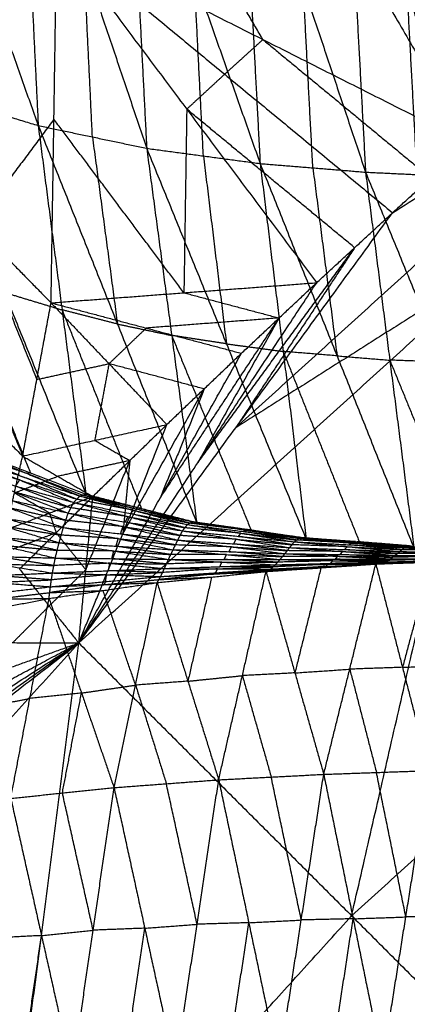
# Model space of a CAD drawing. Header units: millimetres. Extents: x -106 to 110, y -96 to 120.
# Tile 367 of 656: x -69.36 to -66.03, y 79.53 to 87.98. Entities that reach past the tile are written whole.
import ezdxf

# ---------------------------------------------------------------- set-up
doc = ezdxf.new("R2010")
doc.units = ezdxf.units.MM
doc.header["$MEASUREMENT"] = 0
doc.layers.add('Default', color=7, linetype='Continuous', true_color=0x000000)

msp = doc.modelspace()

# ---------------------------------------------------------------- linework, layer by layer
at = {"layer": 'Default'}
for points in [[(-67.5184, 90.3661, 13.9777), (-66.5114, 88.64, 13.201), (-65.5043, 86.9139, 12.4242)], [(-67.5184, 90.3661, 13.9777), (-66.1807, 88.9344, 13.201), (-64.8429, 87.5026, 12.4242)], [(-70.3221, 90.2261, 10.1668), (-69.7616, 88.6468, 9.7563), (-69.2011, 87.0675, 9.3459)], [(-69.345, 90.0549, 9.5615), (-69.2731, 88.5612, 9.4537), (-69.2011, 87.0675, 9.3459)], [(-69.345, 90.0549, 9.5615), (-68.8076, 88.4636, 9.1996), (-68.2703, 86.8722, 8.8377)], [(-68.4265, 89.9405, 9.051), (-68.3484, 88.4063, 8.9444), (-68.2703, 86.8722, 8.8377)], [(-68.4265, 89.9405, 9.051), (-67.8616, 88.3409, 8.7096), (-67.2968, 86.7413, 8.3681)], [(-67.4615, 89.8595, 8.5701), (-67.3791, 88.3004, 8.4691), (-67.2968, 86.7413, 8.3681)], [(-67.4615, 89.8595, 8.5701), (-66.9269, 88.2635, 8.2733), (-66.3923, 86.6676, 7.9766)], [(-66.5613, 89.8088, 8.1626), (-66.4768, 88.2382, 8.0696), (-66.3923, 86.6676, 7.9766)], [(-66.5613, 89.8088, 8.1626), (-66.0339, 88.2171, 7.8941), (-65.5065, 86.6254, 7.6255)], [(-67.2729, 87.8054, 13.1665), (-67.7764, 88.6685, 13.5549), (-68.28, 89.5315, 13.9432)], [(-68.8528, 82.6273, 12.0172), (-65.2191, 85.9207, 12.0172), (-61.5855, 89.2141, 12.0172)], [(-66.1605, 86.3193, 12.4242), (-63.873, 87.7667, 12.2207), (-61.5855, 89.2141, 12.0172)], [(-64.5097, 87.7941, 12.4242), (-65.3452, 88.3642, 12.8126), (-66.1807, 88.9344, 13.201)], [(-71.3385, 87.8099, 13.8687), (-70.19, 88.2534, 13.8887), (-69.0415, 88.6969, 13.9087)], [(-70.395, 86.8763, 13.7955), (-69.7182, 87.7866, 13.8521), (-69.0415, 88.6969, 13.9087)], [(-70.395, 86.8763, 13.7955), (-69.7182, 87.7866, 13.8521), (-69.0415, 88.6969, 13.9087)], [(-69.0905, 85.5461, 13.1427), (-69.066, 87.1215, 13.5257), (-69.0415, 88.6969, 13.9087)], [(-69.0415, 88.6969, 13.9087), (-67.9264, 87.208, 13.1665), (-66.8114, 85.719, 12.4242)], [(-69.0415, 88.6969, 13.9087), (-67.601, 87.5081, 13.1665), (-66.1605, 86.3193, 12.4242)], [(-69.0415, 88.6969, 13.9087), (-67.2729, 87.8054, 13.1665), (-65.5043, 86.9139, 12.4242)], [(-65.1736, 87.2082, 12.4242), (-65.8425, 87.9241, 12.8126), (-66.5114, 88.64, 13.201)], [(-68.7357, 86.9699, 9.0918), (-68.7717, 87.7167, 9.1457), (-68.8076, 88.4636, 9.1996)], [(-67.7835, 86.8067, 8.6029), (-67.8226, 87.5738, 8.6563), (-67.8616, 88.3409, 8.7096)], [(-66.8445, 86.7044, 8.1724), (-66.8857, 87.484, 8.2229), (-66.9269, 88.2635, 8.2733)], [(-65.9494, 86.6465, 7.8011), (-65.9917, 87.4318, 7.8476), (-66.0339, 88.2171, 7.8941)], [(-67.601, 87.5081, 13.1665), (-67.4369, 87.6567, 13.1665), (-67.2729, 87.8054, 13.1665)], [(-67.2729, 87.8054, 13.1665), (-66.5526, 87.211, 12.7954), (-65.8324, 86.6166, 12.4242)], [(-67.5066, 84.4733, 12.2207), (-65.6898, 86.12, 12.2207), (-63.873, 87.7667, 12.2207)], [(-67.9264, 87.208, 13.1665), (-67.7637, 87.358, 13.1665), (-67.601, 87.5081, 13.1665)], [(-70.1935, 87.3678, 9.9596), (-69.6973, 87.2177, 9.6527), (-69.2011, 87.0675, 9.3459)], [(-70.1935, 87.3678, 9.9596), (-69.4923, 85.6358, 9.9265), (-68.7912, 83.9038, 9.8934)], [(-67.9264, 87.208, 13.1665), (-67.9387, 86.4203, 12.975), (-67.9509, 85.6326, 12.7835)], [(-66.4859, 86.0191, 12.4242), (-67.2062, 86.6136, 12.7954), (-67.9264, 87.208, 13.1665)], [(-69.066, 87.1215, 13.5257), (-69.4044, 86.6664, 13.4974), (-69.7427, 86.2112, 13.4691)], [(-67.9509, 85.6326, 12.7835), (-68.5085, 86.377, 13.1546), (-69.066, 87.1215, 13.5257)], [(-69.2011, 87.0675, 9.3459), (-68.9962, 85.4856, 9.6196), (-68.7912, 83.9038, 9.8934)], [(-69.2011, 87.0675, 9.3459), (-68.7357, 86.9699, 9.0918), (-68.2703, 86.8722, 8.8377)], [(-69.2011, 87.0675, 9.3459), (-68.5211, 85.3643, 9.3936), (-67.8411, 83.661, 9.4413)], [(-68.7357, 86.9699, 9.0918), (-68.6284, 86.1671, 9.2427), (-68.5211, 85.3643, 9.3936)], [(-70.395, 86.8763, 13.7955), (-69.8649, 85.5535, 13.2812), (-69.3347, 84.2307, 12.7669)], [(-70.395, 86.8763, 13.7955), (-69.7427, 86.2112, 13.4691), (-69.0905, 85.5461, 13.1427)], [(-68.2703, 86.8722, 8.8377), (-68.0557, 85.2666, 9.1395), (-67.8411, 83.661, 9.4413)], [(-68.2703, 86.8722, 8.8377), (-67.7835, 86.8067, 8.6029), (-67.2968, 86.7413, 8.3681)], [(-68.2703, 86.8722, 8.8377), (-67.586, 85.1944, 8.9418), (-66.9017, 83.5166, 9.0459)], [(-66.1605, 86.3193, 12.4242), (-65.8324, 86.6166, 12.4242), (-65.5043, 86.9139, 12.4242)], [(-66.1605, 86.3193, 12.4242), (-65.8324, 86.6166, 12.4242), (-65.5043, 86.9139, 12.4242)], [(-67.7835, 86.8067, 8.6029), (-67.6847, 86.0006, 8.7724), (-67.586, 85.1944, 8.9418)], [(-67.2968, 86.7413, 8.3681), (-67.0992, 85.129, 8.707), (-66.9017, 83.5166, 9.0459)], [(-67.2968, 86.7413, 8.3681), (-66.8445, 86.7044, 8.1724), (-66.3923, 86.6676, 7.9766)], [(-67.2968, 86.7413, 8.3681), (-66.6367, 85.0911, 8.5315), (-65.9766, 83.4409, 8.6949)], [(-66.8445, 86.7044, 8.1724), (-66.7406, 85.8978, 8.352), (-66.6367, 85.0911, 8.5315)], [(-66.3923, 86.6676, 7.9766), (-66.1845, 85.0542, 8.3358), (-65.9766, 83.4409, 8.6949)], [(-66.3923, 86.6676, 7.9766), (-65.9494, 86.6465, 7.8011), (-65.5065, 86.6254, 7.6255)], [(-66.3923, 86.6676, 7.9766), (-65.725, 85.0384, 8.1754), (-65.0578, 83.4092, 8.3741)], [(-68.8528, 82.6273, 12.0172), (-67.5066, 84.4733, 12.2207), (-66.1605, 86.3193, 12.4242)], [(-66.8114, 85.719, 12.4242), (-66.4859, 86.0191, 12.4242), (-66.1605, 86.3193, 12.4242)], [(-66.8114, 85.719, 12.4242), (-66.4859, 86.0191, 12.4242), (-66.1605, 86.3193, 12.4242)], [(-69.7427, 86.2112, 13.4691), (-69.4777, 85.5498, 13.212), (-69.2126, 84.8884, 12.9548)], [(-67.8321, 84.1732, 12.2207), (-67.159, 85.0962, 12.3225), (-66.4859, 86.0191, 12.4242)], [(-66.4859, 86.0191, 12.4242), (-66.9963, 85.2462, 12.3225), (-67.5066, 84.4733, 12.2207)], [(-71.01, 85.9231, 13.7319), (-70.1723, 85.0769, 13.2494), (-69.3347, 84.2307, 12.7669)], [(-65.2191, 85.9207, 12.0172), (-66.3629, 85.197, 12.1189), (-67.5066, 84.4733, 12.2207)], [(-66.5117, 80.2863, 10.5669), (-65.8654, 83.1035, 11.292), (-65.2191, 85.9207, 12.0172)], [(-69.9698, 85.8203, 10.1863), (-69.6192, 84.9543, 10.1698), (-69.2686, 84.0882, 10.1532)], [(-69.0905, 85.5461, 13.1427), (-67.9509, 85.6326, 12.7835), (-66.8114, 85.719, 12.4242)], [(-68.8528, 82.6273, 12.0172), (-67.8321, 84.1732, 12.2207), (-66.8114, 85.719, 12.4242)], [(-67.457, 85.113, 12.4242), (-67.1342, 85.416, 12.4242), (-66.8114, 85.719, 12.4242)], [(-67.457, 85.113, 12.4242), (-67.1342, 85.416, 12.4242), (-66.8114, 85.719, 12.4242)], [(-69.4923, 85.6358, 9.9265), (-69.2442, 85.5607, 9.7731), (-68.9962, 85.4856, 9.6196)], [(-67.9509, 85.6326, 12.7835), (-67.5426, 85.5243, 12.6039), (-67.1342, 85.416, 12.4242)], [(-69.3347, 84.2307, 12.7669), (-69.2126, 84.8884, 12.9548), (-69.0905, 85.5461, 13.1427)], [(-69.0905, 85.5461, 13.1427), (-68.5939, 85.0237, 12.7835), (-68.0973, 84.5013, 12.4242)], [(-69.0905, 85.5461, 13.1427), (-68.2737, 85.3296, 12.7835), (-67.457, 85.113, 12.4242)], [(-68.9962, 85.4856, 9.6196), (-68.6562, 84.634, 9.6435), (-68.3161, 83.7824, 9.6673)], [(-68.5211, 85.3643, 9.3936), (-68.7586, 85.425, 9.5066), (-68.9962, 85.4856, 9.6196)], [(-68.5211, 85.3643, 9.3936), (-68.2884, 85.3154, 9.2665), (-68.0557, 85.2666, 9.1395)], [(-67.1342, 85.416, 12.4242), (-67.704, 85.3728, 12.6039), (-68.2737, 85.3296, 12.7835)], [(-68.1549, 83.8702, 12.2207), (-67.6445, 84.6431, 12.3225), (-67.1342, 85.416, 12.4242)], [(-67.1342, 85.416, 12.4242), (-67.4831, 84.7946, 12.3225), (-67.8321, 84.1732, 12.2207)], [(-68.5939, 85.0237, 12.7835), (-68.4338, 85.1766, 12.7835), (-68.2737, 85.3296, 12.7835)], [(-68.0557, 85.2666, 9.1395), (-67.7135, 84.4277, 9.1916), (-67.3714, 83.5888, 9.2436)], [(-67.586, 85.1944, 8.9418), (-67.8208, 85.2305, 9.0407), (-68.0557, 85.2666, 9.1395)], [(-67.586, 85.1944, 8.9418), (-67.3426, 85.1617, 8.8244), (-67.0992, 85.129, 8.707)], [(-68.8528, 82.6273, 12.0172), (-68.1549, 83.8702, 12.2207), (-67.457, 85.113, 12.4242)], [(-68.0973, 84.5013, 12.4242), (-67.7771, 84.8072, 12.4242), (-67.457, 85.113, 12.4242)], [(-68.0973, 84.5013, 12.4242), (-67.7771, 84.8072, 12.4242), (-67.457, 85.113, 12.4242)], [(-67.0992, 85.129, 8.707), (-66.7692, 84.3039, 8.7887), (-66.4391, 83.4788, 8.8704)], [(-66.6367, 85.0911, 8.5315), (-66.868, 85.11, 8.6193), (-67.0992, 85.129, 8.707)], [(-66.6367, 85.0911, 8.5315), (-66.4106, 85.0727, 8.4337), (-66.1845, 85.0542, 8.3358)], [(-69.2126, 84.8884, 12.9548), (-68.9032, 84.9561, 12.8691), (-68.5939, 85.0237, 12.7835)], [(-68.5939, 85.0237, 12.7835), (-68.6549, 84.6949, 12.6895), (-68.716, 84.366, 12.5956)], [(-67.7771, 84.8072, 12.4242), (-68.1855, 84.9155, 12.6039), (-68.5939, 85.0237, 12.7835)], [(-66.1845, 85.0542, 8.3358), (-65.8508, 84.2396, 8.4351), (-65.5172, 83.425, 8.5345)], [(-65.725, 85.0384, 8.1754), (-65.9548, 85.0463, 8.2556), (-66.1845, 85.0542, 8.3358)], [(-68.475, 83.5643, 12.2207), (-68.1261, 84.1858, 12.3225), (-67.7771, 84.8072, 12.4242)], [(-67.7771, 84.8072, 12.4242), (-67.966, 84.3387, 12.3225), (-68.1549, 83.8702, 12.2207)], [(-69.3347, 84.2307, 12.7669), (-68.716, 84.366, 12.5956), (-68.0973, 84.5013, 12.4242)], [(-68.8528, 82.6273, 12.0172), (-68.475, 83.5643, 12.2207), (-68.0973, 84.5013, 12.4242)], [(-68.7321, 83.8841, 12.4242), (-68.4147, 84.1927, 12.4242), (-68.0973, 84.5013, 12.4242)], [(-68.7321, 83.8841, 12.4242), (-68.4147, 84.1927, 12.4242), (-68.0973, 84.5013, 12.4242)], [(-68.716, 84.366, 12.5956), (-68.5653, 84.2794, 12.5099), (-68.4147, 84.1927, 12.4242)], [(-69.7845, 84.246, 10.3261), (-69.5589, 84.1499, 10.1693), (-69.3333, 84.0538, 10.0125)], [(-69.2949, 84.0805, 10.0994), (-69.5397, 84.1633, 10.2128), (-69.7845, 84.246, 10.3261)], [(-69.7461, 84.2727, 10.4131), (-69.2949, 84.0805, 10.0994), (-68.8437, 83.8883, 9.7858)], [(-69.7461, 84.2727, 10.4131), (-69.2686, 84.0882, 10.1532), (-68.7912, 83.9038, 9.8934)], [(-69.3598, 84.0262, 9.9628), (-69.6089, 84.0968, 10.0617), (-69.858, 84.1673, 10.1605)], [(-69.8228, 84.2193, 10.2391), (-69.3598, 84.0262, 9.9628), (-68.8968, 83.8332, 9.6865)], [(-69.8228, 84.2193, 10.2391), (-69.3333, 84.0538, 10.0125), (-68.8437, 83.8883, 9.7858)], [(-69.4763, 83.5996, 12.5888), (-69.4055, 83.9152, 12.6778), (-69.3347, 84.2307, 12.7669)], [(-69.3347, 84.2307, 12.7669), (-69.0334, 84.0574, 12.5956), (-68.7321, 83.8841, 12.4242)], [(-68.4147, 84.1927, 12.4242), (-68.724, 84.1251, 12.5099), (-69.0334, 84.0574, 12.5956)], [(-68.7925, 83.2557, 12.2207), (-68.6036, 83.7242, 12.3225), (-68.4147, 84.1927, 12.4242)], [(-68.4147, 84.1927, 12.4242), (-68.4449, 83.8785, 12.3225), (-68.475, 83.5643, 12.2207)], [(-69.8931, 84.1154, 10.082), (-69.4184, 83.9288, 9.8468), (-68.9437, 83.7422, 9.6116)], [(-69.8931, 84.1154, 10.082), (-69.395, 83.9743, 9.8842), (-68.8968, 83.8332, 9.6865)], [(-69.2686, 84.0882, 10.1532), (-69.2817, 84.0844, 10.1263), (-69.2949, 84.0805, 10.0994)], [(-69.2949, 84.0805, 10.0994), (-69.0562, 83.9883, 9.9695), (-68.8174, 83.896, 9.8396)], [(-69.4055, 83.9152, 12.6778), (-69.2195, 83.9863, 12.6367), (-69.0334, 84.0574, 12.5956)], [(-69.395, 83.9743, 9.8842), (-69.3774, 84.0003, 9.9235), (-69.3598, 84.0262, 9.9628)], [(-69.3598, 84.0262, 9.9628), (-69.115, 83.9435, 9.8495), (-68.8702, 83.8608, 9.7362)], [(-68.8702, 83.8608, 9.7362), (-69.1017, 83.9573, 9.8743), (-69.3333, 84.0538, 10.0125)], [(-69.949, 83.9681, 9.9609), (-69.467, 83.7929, 9.762), (-68.9851, 83.6177, 9.563)], [(-69.949, 83.9681, 9.9609), (-69.4463, 83.8552, 9.7863), (-68.9437, 83.7422, 9.6116)], [(-69.4184, 83.9288, 9.8468), (-69.1693, 83.8583, 9.7479), (-68.9202, 83.7877, 9.6491)], [(-69.1042, 83.7419, 12.5065), (-69.2548, 83.8285, 12.5922), (-69.4055, 83.9152, 12.6778)], [(-68.9202, 83.7877, 9.6491), (-69.1576, 83.881, 9.7667), (-69.395, 83.9743, 9.8842)], [(-68.8437, 83.8883, 9.7858), (-68.8174, 83.896, 9.8396), (-68.7912, 83.9038, 9.8934)], [(-68.7912, 83.9038, 9.8934), (-68.335, 83.7855, 9.6371), (-67.8788, 83.6672, 9.3809)], [(-68.7912, 83.9038, 9.8934), (-68.3161, 83.7824, 9.6673), (-67.8411, 83.661, 9.4413)], [(-69.4763, 83.5996, 12.5888), (-69.1042, 83.7419, 12.5065), (-68.7321, 83.8841, 12.4242)], [(-68.9644, 83.68, 9.5873), (-69.2053, 83.7676, 9.6868), (-69.4463, 83.8552, 9.7863)], [(-69.3615, 83.2613, 12.4242), (-69.0468, 83.5727, 12.4242), (-68.7321, 83.8841, 12.4242)], [(-69.3615, 83.2613, 12.4242), (-69.0468, 83.5727, 12.4242), (-68.7321, 83.8841, 12.4242)], [(-68.9437, 83.7422, 9.6116), (-68.9202, 83.7877, 9.6491), (-68.8968, 83.8332, 9.6865)], [(-68.8968, 83.8332, 9.6865), (-68.8702, 83.8608, 9.7362), (-68.8437, 83.8883, 9.7858)], [(-68.8968, 83.8332, 9.6865), (-68.4298, 83.7112, 9.4832), (-67.9627, 83.5893, 9.2799)], [(-68.8968, 83.8332, 9.6865), (-68.4091, 83.738, 9.5045), (-67.9214, 83.6428, 9.3225)], [(-68.3825, 83.7655, 9.5542), (-68.6264, 83.8131, 9.6452), (-68.8702, 83.8608, 9.7362)], [(-68.8528, 82.6273, 12.0172), (-68.7925, 83.2557, 12.2207), (-68.7321, 83.8841, 12.4242)], [(-68.8437, 83.8883, 9.7858), (-68.3825, 83.7655, 9.5542), (-67.9214, 83.6428, 9.3225)], [(-68.8437, 83.8883, 9.7858), (-68.3612, 83.7777, 9.5833), (-67.8788, 83.6672, 9.3809)], [(-68.8174, 83.896, 9.8396), (-68.5893, 83.8369, 9.7115), (-68.3612, 83.7777, 9.5833)], [(-68.335, 83.7855, 9.6371), (-68.5762, 83.8407, 9.7384), (-68.8174, 83.896, 9.8396)], [(-69.9917, 83.7778, 9.8753), (-69.5068, 83.6328, 9.7056), (-69.0219, 83.4879, 9.5359)], [(-69.9917, 83.7778, 9.8753), (-69.4884, 83.6978, 9.7192), (-68.9851, 83.6177, 9.563)], [(-69.467, 83.7929, 9.762), (-69.2157, 83.7364, 9.6746), (-68.9644, 83.68, 9.5873)], [(-69.1042, 83.7419, 12.5065), (-69.0755, 83.6573, 12.4654), (-69.0468, 83.5727, 12.4242)], [(-68.9851, 83.6177, 9.563), (-68.9644, 83.68, 9.5873), (-68.9437, 83.7422, 9.6116)], [(-68.9437, 83.7422, 9.6116), (-68.4735, 83.6262, 9.4341), (-68.0034, 83.5102, 9.2565)], [(-68.9437, 83.7422, 9.6116), (-68.4532, 83.6657, 9.4457), (-67.9627, 83.5893, 9.2799)], [(-68.4298, 83.7112, 9.4832), (-68.675, 83.7495, 9.5661), (-68.9202, 83.7877, 9.6491)], [(-68.4091, 83.738, 9.5045), (-68.3958, 83.7518, 9.5293), (-68.3825, 83.7655, 9.5542)], [(-67.9421, 83.616, 9.3012), (-68.1756, 83.677, 9.4029), (-68.4091, 83.738, 9.5045)], [(-68.3825, 83.7655, 9.5542), (-68.1413, 83.7102, 9.4529), (-67.9001, 83.655, 9.3517)], [(-67.9001, 83.655, 9.3517), (-68.1307, 83.7163, 9.4675), (-68.3612, 83.7777, 9.5833)], [(-68.335, 83.7855, 9.6371), (-68.0975, 83.7248, 9.5241), (-67.86, 83.6641, 9.4111)], [(-68.3161, 83.7824, 9.6673), (-68.3256, 83.7839, 9.6522), (-68.335, 83.7855, 9.6371)], [(-69.0035, 83.5528, 9.5494), (-69.2459, 83.6253, 9.6343), (-69.4884, 83.6978, 9.7192)], [(-68.4735, 83.6262, 9.4341), (-68.7189, 83.6531, 9.5107), (-68.9644, 83.68, 9.5873)], [(-68.4532, 83.6657, 9.4457), (-68.4415, 83.6885, 9.4645), (-68.4298, 83.7112, 9.4832)], [(-67.9831, 83.5497, 9.2682), (-68.2181, 83.6077, 9.357), (-68.4532, 83.6657, 9.4457)], [(-68.4298, 83.7112, 9.4832), (-68.1859, 83.6636, 9.3922), (-67.9421, 83.616, 9.3012)], [(-67.9214, 83.6428, 9.3225), (-67.9001, 83.655, 9.3517), (-67.8788, 83.6672, 9.3809)], [(-67.4224, 83.5965, 9.1827), (-67.6613, 83.6257, 9.2672), (-67.9001, 83.655, 9.3517)], [(-67.8788, 83.6672, 9.3809), (-67.86, 83.6641, 9.4111), (-67.8411, 83.661, 9.4413)], [(-67.8788, 83.6672, 9.3809), (-67.4224, 83.5965, 9.1827), (-66.966, 83.5259, 8.9846)], [(-67.8788, 83.6672, 9.3809), (-67.4046, 83.6, 9.1986), (-66.9303, 83.5329, 9.0163)], [(-67.86, 83.6641, 9.4111), (-67.6323, 83.6321, 9.3048), (-67.4046, 83.6, 9.1986)], [(-67.3857, 83.597, 9.2288), (-67.6228, 83.6305, 9.3199), (-67.86, 83.6641, 9.4111)], [(-67.8411, 83.661, 9.4413), (-67.3857, 83.597, 9.2288), (-66.9303, 83.5329, 9.0163)], [(-67.8411, 83.661, 9.4413), (-67.3714, 83.5888, 9.2436), (-66.9017, 83.5166, 9.0459)], [(-70.0232, 83.5809, 9.8223), (-69.5388, 83.4687, 9.6764), (-69.0544, 83.3565, 9.5305)], [(-70.0232, 83.5809, 9.8223), (-69.5226, 83.5344, 9.6791), (-69.0219, 83.4879, 9.5359)], [(-69.5068, 83.6328, 9.7056), (-69.2552, 83.5928, 9.6275), (-69.0035, 83.5528, 9.5494)], [(-69.0468, 83.5727, 12.4242), (-69.2329, 83.5016, 12.4654), (-69.4189, 83.4305, 12.5065)], [(-69.0468, 83.5727, 12.4242), (-68.9196, 83.4142, 12.3225), (-68.7925, 83.2557, 12.2207)], [(-69.0219, 83.4879, 9.5359), (-69.0035, 83.5528, 9.5494), (-68.9851, 83.6177, 9.563)], [(-68.9851, 83.6177, 9.563), (-68.5143, 83.5226, 9.4048), (-68.0435, 83.4275, 9.2466)], [(-68.9851, 83.6177, 9.563), (-68.4942, 83.564, 9.4098), (-68.0034, 83.5102, 9.2565)], [(-68.4942, 83.564, 9.4098), (-68.4839, 83.5951, 9.4219), (-68.4735, 83.6262, 9.4341)], [(-68.0234, 83.4688, 9.2516), (-68.2588, 83.5164, 9.3307), (-68.4942, 83.564, 9.4098)], [(-68.4735, 83.6262, 9.4341), (-68.2283, 83.588, 9.3511), (-67.9831, 83.5497, 9.2682)], [(-68.0034, 83.5102, 9.2565), (-67.9831, 83.5497, 9.2682), (-67.9627, 83.5893, 9.2799)], [(-67.9627, 83.5893, 9.2799), (-67.9421, 83.616, 9.3012), (-67.9214, 83.6428, 9.3225)], [(-67.9627, 83.5893, 9.2799), (-67.5027, 83.5175, 9.1173), (-67.0427, 83.4456, 8.9547)], [(-67.9627, 83.5893, 9.2799), (-67.483, 83.5424, 9.1212), (-67.0033, 83.4955, 8.9625)], [(-67.4624, 83.5691, 9.1425), (-67.7022, 83.5926, 9.2219), (-67.9421, 83.616, 9.3012)], [(-67.9214, 83.6428, 9.3225), (-67.4624, 83.5691, 9.1425), (-67.0033, 83.4955, 8.9625)], [(-67.9214, 83.6428, 9.3225), (-67.4437, 83.5843, 9.1535), (-66.966, 83.5259, 8.9846)], [(-67.483, 83.5424, 9.1212), (-67.4727, 83.5558, 9.1319), (-67.4624, 83.5691, 9.1425)], [(-67.4624, 83.5691, 9.1425), (-67.2235, 83.5399, 9.058), (-66.9846, 83.5107, 8.9735)], [(-67.4437, 83.5843, 9.1535), (-67.4331, 83.5904, 9.1681), (-67.4224, 83.5965, 9.1827)], [(-66.9846, 83.5107, 8.9735), (-67.2142, 83.5475, 9.0635), (-67.4437, 83.5843, 9.1535)], [(-67.4224, 83.5965, 9.1827), (-67.1853, 83.563, 9.0916), (-66.9481, 83.5294, 9.0004)], [(-66.9481, 83.5294, 9.0004), (-67.1764, 83.5647, 9.0995), (-67.4046, 83.6, 9.1986)], [(-67.3857, 83.597, 9.2288), (-67.1508, 83.5609, 9.1299), (-66.916, 83.5248, 9.0311)], [(-67.3714, 83.5888, 9.2436), (-67.3785, 83.5929, 9.2362), (-67.3857, 83.597, 9.2288)], [(-62.8781, 83.5796, 10.5669), (-64.6949, 81.9329, 10.5669), (-66.5117, 80.2863, 10.5669)], [(-69.0382, 83.4222, 9.5332), (-69.2804, 83.4783, 9.6061), (-69.5226, 83.5344, 9.6791)], [(-69.0544, 83.3565, 9.5305), (-69.0382, 83.4222, 9.5332), (-69.0219, 83.4879, 9.5359)], [(-69.0219, 83.4879, 9.5359), (-68.5524, 83.4165, 9.3935), (-68.0829, 83.3451, 9.2511)], [(-69.0219, 83.4879, 9.5359), (-68.5327, 83.4577, 9.3912), (-68.0435, 83.4275, 9.2466)], [(-68.5143, 83.5226, 9.4048), (-68.7589, 83.5377, 9.4771), (-69.0035, 83.5528, 9.5494)], [(-68.5327, 83.4577, 9.3912), (-68.5235, 83.4902, 9.398), (-68.5143, 83.5226, 9.4048)], [(-68.5143, 83.5226, 9.4048), (-68.2688, 83.4957, 9.3282), (-68.0234, 83.4688, 9.2516)], [(-68.0435, 83.4275, 9.2466), (-68.0234, 83.4688, 9.2516), (-68.0034, 83.5102, 9.2565)], [(-68.0034, 83.5102, 9.2565), (-67.5435, 83.452, 9.1057), (-67.0836, 83.3938, 8.9549)], [(-68.0034, 83.5102, 9.2565), (-67.523, 83.4779, 9.1056), (-67.0427, 83.4456, 8.9547)], [(-67.5027, 83.5175, 9.1173), (-67.7429, 83.5336, 9.1927), (-67.9831, 83.5497, 9.2682)], [(-67.523, 83.4779, 9.1056), (-67.5129, 83.4977, 9.1114), (-67.5027, 83.5175, 9.1173)], [(-67.0631, 83.4197, 8.9548), (-67.2931, 83.4488, 9.0302), (-67.523, 83.4779, 9.1056)], [(-67.5027, 83.5175, 9.1173), (-67.2628, 83.494, 9.0379), (-67.023, 83.4706, 8.9586)], [(-67.023, 83.4706, 8.9586), (-67.253, 83.5065, 9.0399), (-67.483, 83.5424, 9.1212)], [(-67.0427, 83.4456, 8.9547), (-67.023, 83.4706, 8.9586), (-67.0033, 83.4955, 8.9625)], [(-67.0033, 83.4955, 8.9625), (-66.9846, 83.5107, 8.9735), (-66.966, 83.5259, 8.9846)], [(-67.0033, 83.4955, 8.9625), (-66.5508, 83.4537, 8.81), (-66.0982, 83.4118, 8.6575)], [(-67.0033, 83.4955, 8.9625), (-66.5325, 83.4697, 8.8098), (-66.0617, 83.444, 8.6571)], [(-66.5138, 83.4849, 8.8208), (-66.7492, 83.4978, 8.8972), (-66.9846, 83.5107, 8.9735)], [(-66.966, 83.5259, 8.9846), (-66.9481, 83.5294, 9.0004), (-66.9303, 83.5329, 9.0163)], [(-66.966, 83.5259, 8.9846), (-66.5138, 83.4849, 8.8208), (-66.0617, 83.444, 8.6571)], [(-66.966, 83.5259, 8.9846), (-66.4973, 83.4936, 8.826), (-66.0286, 83.4613, 8.6674)], [(-66.4795, 83.4971, 8.8418), (-66.7138, 83.5133, 8.9211), (-66.9481, 83.5294, 9.0004)], [(-66.9303, 83.5329, 9.0163), (-66.916, 83.5248, 9.0311), (-66.9017, 83.5166, 9.0459)], [(-66.9303, 83.5329, 9.0163), (-66.4795, 83.4971, 8.8418), (-66.0286, 83.4613, 8.6674)], [(-66.9303, 83.5329, 9.0163), (-66.4645, 83.4964, 8.8498), (-65.9987, 83.4599, 8.6834)], [(-66.916, 83.5248, 9.0311), (-66.6902, 83.5106, 8.9405), (-66.4645, 83.4964, 8.8498)], [(-66.4502, 83.4883, 8.8646), (-66.6831, 83.5065, 8.9479), (-66.916, 83.5248, 9.0311)], [(-66.9017, 83.5166, 9.0459), (-66.4502, 83.4883, 8.8646), (-65.9987, 83.4599, 8.6834)], [(-66.9017, 83.5166, 9.0459), (-66.4391, 83.4788, 8.8704), (-65.9766, 83.4409, 8.6949)], [(-66.5325, 83.4697, 8.8098), (-66.5232, 83.4773, 8.8153), (-66.5138, 83.4849, 8.8208)], [(-66.5138, 83.4849, 8.8208), (-66.2795, 83.4688, 8.7415), (-66.0452, 83.4526, 8.6623)], [(-66.4973, 83.4936, 8.826), (-66.4884, 83.4954, 8.8339), (-66.4795, 83.4971, 8.8418)], [(-66.0452, 83.4526, 8.6623), (-66.2712, 83.4731, 8.7441), (-66.4973, 83.4936, 8.826)], [(-66.4795, 83.4971, 8.8418), (-66.2466, 83.4789, 8.7586), (-66.0137, 83.4606, 8.6754)], [(-66.0137, 83.4606, 8.6754), (-66.2391, 83.4785, 8.7626), (-66.4645, 83.4964, 8.8498)], [(-66.4502, 83.4883, 8.8646), (-66.2189, 83.4693, 8.7769), (-65.9876, 83.4504, 8.6891)], [(-66.4391, 83.4788, 8.8704), (-66.4447, 83.4835, 8.8675), (-66.4502, 83.4883, 8.8646)], [(-69.5388, 83.4687, 9.6764), (-69.2885, 83.4454, 9.6048), (-69.0382, 83.4222, 9.5332)], [(-68.5524, 83.4165, 9.3935), (-68.7953, 83.4194, 9.4633), (-69.0382, 83.4222, 9.5332)], [(-68.5687, 83.3508, 9.3908), (-68.5606, 83.3837, 9.3922), (-68.5524, 83.4165, 9.3935)], [(-68.5524, 83.4165, 9.3935), (-68.3078, 83.4014, 9.3212), (-68.0632, 83.3863, 9.2489)], [(-68.0632, 83.3863, 9.2489), (-68.298, 83.422, 9.32), (-68.5327, 83.4577, 9.3912)], [(-68.0829, 83.3451, 9.2511), (-68.0632, 83.3863, 9.2489), (-68.0435, 83.4275, 9.2466)], [(-68.0435, 83.4275, 9.2466), (-67.5847, 83.3856, 9.1056), (-67.126, 83.3437, 8.9645)], [(-68.0435, 83.4275, 9.2466), (-67.5635, 83.4106, 9.1007), (-67.0836, 83.3938, 8.9549)], [(-67.5435, 83.452, 9.1057), (-67.7835, 83.4604, 9.1786), (-68.0234, 83.4688, 9.2516)], [(-67.5635, 83.4106, 9.1007), (-67.5535, 83.4313, 9.1032), (-67.5435, 83.452, 9.1057)], [(-67.1048, 83.3687, 8.9597), (-67.3342, 83.3897, 9.0302), (-67.5635, 83.4106, 9.1007)], [(-67.5435, 83.452, 9.1057), (-67.3033, 83.4358, 9.0302), (-67.0631, 83.4197, 8.9548)], [(-67.126, 83.3437, 8.9645), (-67.1048, 83.3687, 8.9597), (-67.0836, 83.3938, 8.9549)], [(-67.0836, 83.3938, 8.9549), (-67.0631, 83.4197, 8.9548), (-67.0427, 83.4456, 8.9547)], [(-67.0836, 83.3938, 8.9549), (-66.6313, 83.3713, 8.8145), (-66.1789, 83.3488, 8.6741)], [(-67.0836, 83.3938, 8.9549), (-66.6105, 83.3863, 8.8088), (-66.1374, 83.3789, 8.6627)], [(-66.59, 83.4123, 8.8087), (-66.8266, 83.416, 8.8817), (-67.0631, 83.4197, 8.9548)], [(-67.0427, 83.4456, 8.9547), (-66.59, 83.4123, 8.8087), (-66.1374, 83.3789, 8.6627)], [(-67.0427, 83.4456, 8.9547), (-66.5705, 83.4287, 8.8061), (-66.0982, 83.4118, 8.6575)], [(-66.5508, 83.4537, 8.81), (-66.7869, 83.4621, 8.8843), (-67.023, 83.4706, 8.9586)], [(-66.6105, 83.3863, 8.8088), (-66.6002, 83.3993, 8.8087), (-66.59, 83.4123, 8.8087)], [(-66.59, 83.4123, 8.8087), (-66.3539, 83.4038, 8.7344), (-66.1178, 83.3954, 8.6601)], [(-66.5705, 83.4287, 8.8061), (-66.5606, 83.4412, 8.808), (-66.5508, 83.4537, 8.81)], [(-66.1178, 83.3954, 8.6601), (-66.3441, 83.412, 8.7331), (-66.5705, 83.4287, 8.8061)], [(-66.5508, 83.4537, 8.81), (-66.3154, 83.4408, 8.7337), (-66.08, 83.4279, 8.6573)], [(-66.08, 83.4279, 8.6573), (-66.3062, 83.4488, 8.7336), (-66.5325, 83.4697, 8.8098)], [(-66.1374, 83.3789, 8.6627), (-66.1178, 83.3954, 8.6601), (-66.0982, 83.4118, 8.6575)], [(-65.649, 83.3942, 8.5146), (-65.8834, 83.3948, 8.5874), (-66.1178, 83.3954, 8.6601)], [(-66.0982, 83.4118, 8.6575), (-66.08, 83.4279, 8.6573), (-66.0617, 83.444, 8.6571)], [(-66.0982, 83.4118, 8.6575), (-65.649, 83.3942, 8.5146), (-65.1998, 83.3765, 8.3718)], [(-66.0982, 83.4118, 8.6575), (-65.6311, 83.4052, 8.5112), (-65.164, 83.3985, 8.3649)], [(-65.6128, 83.4212, 8.511), (-65.8464, 83.4246, 8.5842), (-66.08, 83.4279, 8.6573)], [(-66.0617, 83.444, 8.6571), (-66.0452, 83.4526, 8.6623), (-66.0286, 83.4613, 8.6674)], [(-66.0617, 83.444, 8.6571), (-65.6128, 83.4212, 8.511), (-65.164, 83.3985, 8.3649)], [(-66.0617, 83.444, 8.6571), (-65.5963, 83.4323, 8.509), (-65.1309, 83.4206, 8.3608)], [(-65.5797, 83.4409, 8.5141), (-65.8125, 83.4468, 8.5882), (-66.0452, 83.4526, 8.6623)], [(-70.044, 83.3807, 9.801), (-69.5614, 83.3044, 9.6771), (-69.0788, 83.2282, 9.5531)], [(-70.044, 83.3807, 9.801), (-69.5492, 83.3686, 9.6658), (-69.0544, 83.3565, 9.5305)], [(-69.0666, 83.2924, 9.5418), (-69.3079, 83.3305, 9.6038), (-69.5492, 83.3686, 9.6658)], [(-69.0788, 83.2282, 9.5531), (-69.0666, 83.2924, 9.5418), (-69.0544, 83.3565, 9.5305)], [(-68.5863, 83.3115, 9.4029), (-68.8264, 83.3019, 9.4724), (-69.0666, 83.2924, 9.5418)], [(-69.0544, 83.3565, 9.5305), (-68.5863, 83.3115, 9.4029), (-68.1182, 83.2664, 9.2753)], [(-69.0544, 83.3565, 9.5305), (-68.5687, 83.3508, 9.3908), (-68.0829, 83.3451, 9.2511)], [(-68.5985, 83.2473, 9.4142), (-68.5924, 83.2794, 9.4086), (-68.5863, 83.3115, 9.4029)], [(-68.5863, 83.3115, 9.4029), (-68.3434, 83.3086, 9.3331), (-68.1005, 83.3058, 9.2632)], [(-68.1005, 83.3058, 9.2632), (-68.3346, 83.3283, 9.327), (-68.5687, 83.3508, 9.3908)], [(-68.1182, 83.2664, 9.2753), (-68.1005, 83.3058, 9.2632), (-68.0829, 83.3451, 9.2511)], [(-67.6247, 83.3214, 9.1196), (-67.8626, 83.3136, 9.1914), (-68.1005, 83.3058, 9.2632)], [(-68.0829, 83.3451, 9.2511), (-67.6247, 83.3214, 9.1196), (-67.1665, 83.2978, 8.9881)], [(-68.0829, 83.3451, 9.2511), (-67.6045, 83.3444, 9.1078), (-67.126, 83.3437, 8.9645)], [(-67.5847, 83.3856, 9.1056), (-67.824, 83.386, 9.1772), (-68.0632, 83.3863, 9.2489)], [(-67.6423, 83.2821, 9.1317), (-67.6335, 83.3018, 9.1257), (-67.6247, 83.3214, 9.1196)], [(-67.6247, 83.3214, 9.1196), (-67.3855, 83.3211, 9.048), (-67.1462, 83.3207, 8.9763)], [(-67.6045, 83.3444, 9.1078), (-67.5946, 83.365, 9.1067), (-67.5847, 83.3856, 9.1056)], [(-67.1462, 83.3207, 8.9763), (-67.3753, 83.3326, 9.0421), (-67.6045, 83.3444, 9.1078)], [(-67.5847, 83.3856, 9.1056), (-67.3448, 83.3772, 9.0326), (-67.1048, 83.3687, 8.9597)], [(-67.2059, 83.2617, 9.0236), (-66.7337, 83.2843, 8.8743), (-66.2614, 83.307, 8.725)], [(-67.1665, 83.2978, 8.9881), (-67.1462, 83.3207, 8.9763), (-67.126, 83.3437, 8.9645)], [(-67.1665, 83.2978, 8.9881), (-66.6933, 83.3104, 8.8418), (-66.22, 83.3231, 8.6955)], [(-67.1665, 83.2978, 8.9881), (-66.7139, 83.3024, 8.8566), (-66.2614, 83.307, 8.725)], [(-66.673, 83.3334, 8.83), (-66.9096, 83.3271, 8.9032), (-67.1462, 83.3207, 8.9763)], [(-67.126, 83.3437, 8.9645), (-66.6525, 83.3462, 8.8193), (-66.1789, 83.3488, 8.6741)], [(-67.126, 83.3437, 8.9645), (-66.673, 83.3334, 8.83), (-66.22, 83.3231, 8.6955)], [(-66.6313, 83.3713, 8.8145), (-66.868, 83.37, 8.8871), (-67.1048, 83.3687, 8.9597)], [(-66.7139, 83.3024, 8.8566), (-66.4773, 83.3087, 8.7834), (-66.2407, 83.3151, 8.7103)], [(-66.6933, 83.3104, 8.8418), (-66.6831, 83.3219, 8.8359), (-66.673, 83.3334, 8.83)], [(-66.2407, 83.3151, 8.7103), (-66.467, 83.3128, 8.7761), (-66.6933, 83.3104, 8.8418)], [(-66.673, 83.3334, 8.83), (-66.4362, 83.3347, 8.7574), (-66.1995, 83.3359, 8.6848)], [(-66.6525, 83.3462, 8.8193), (-66.6419, 83.3587, 8.8169), (-66.6313, 83.3713, 8.8145)], [(-66.1995, 83.3359, 8.6848), (-66.426, 83.3411, 8.7521), (-66.6525, 83.3462, 8.8193)], [(-66.6313, 83.3713, 8.8145), (-66.3947, 83.3675, 8.7414), (-66.1581, 83.3638, 8.6684)], [(-66.1581, 83.3638, 8.6684), (-66.3843, 83.3751, 8.7386), (-66.6105, 83.3863, 8.8088)], [(-66.3044, 83.3046, 8.7581), (-65.8312, 83.3249, 8.6046), (-65.358, 83.3451, 8.451)], [(-66.3044, 83.3046, 8.7581), (-66.2829, 83.3058, 8.7416), (-66.2614, 83.307, 8.725)], [(-65.8097, 83.3261, 8.588), (-66.0463, 83.3159, 8.6648), (-66.2829, 83.3058, 8.7416)], [(-66.2829, 83.3058, 8.7416), (-66.057, 83.3153, 8.6731), (-65.8312, 83.3249, 8.6046)], [(-66.2614, 83.307, 8.725), (-65.8097, 83.3261, 8.588), (-65.358, 83.3451, 8.451)], [(-66.2614, 83.307, 8.725), (-65.789, 83.3226, 8.5753), (-65.3165, 83.3382, 8.4256)], [(-66.2614, 83.307, 8.725), (-66.2407, 83.3151, 8.7103), (-66.22, 83.3231, 8.6955)], [(-65.7683, 83.3307, 8.5606), (-66.0045, 83.3229, 8.6354), (-66.2407, 83.3151, 8.7103)], [(-66.22, 83.3231, 8.6955), (-66.1995, 83.3359, 8.6848), (-66.1789, 83.3488, 8.6741)], [(-66.22, 83.3231, 8.6955), (-65.7485, 83.3333, 8.5485), (-65.277, 83.3435, 8.4015)], [(-66.22, 83.3231, 8.6955), (-65.7683, 83.3307, 8.5606), (-65.3165, 83.3382, 8.4256)], [(-65.728, 83.3461, 8.5378), (-65.9637, 83.341, 8.6113), (-66.1995, 83.3359, 8.6848)], [(-66.1789, 83.3488, 8.6741), (-66.1581, 83.3638, 8.6684), (-66.1374, 83.3789, 8.6627)], [(-66.1789, 83.3488, 8.6741), (-65.7086, 83.3532, 8.5285), (-65.2383, 83.3577, 8.3829)], [(-66.1789, 83.3488, 8.6741), (-65.728, 83.3461, 8.5378), (-65.277, 83.3435, 8.4015)], [(-65.6878, 83.3683, 8.5228), (-65.923, 83.3661, 8.5956), (-66.1581, 83.3638, 8.6684)], [(-66.1374, 83.3789, 8.6627), (-65.6878, 83.3683, 8.5228), (-65.2383, 83.3577, 8.3829)], [(-66.1374, 83.3789, 8.6627), (-65.6686, 83.3777, 8.5172), (-65.1998, 83.3765, 8.3718)], [(-65.8312, 83.3249, 8.6046), (-65.9533, 82.8717, 7.9543), (-66.0754, 82.4184, 7.304)], [(-70.0504, 83.1835, 9.8186), (-69.5646, 83.2059, 9.6858), (-69.0788, 83.2282, 9.5531)], [(-69.5614, 83.3044, 9.6771), (-69.314, 83.2984, 9.6094), (-69.0666, 83.2924, 9.5418)], [(-69.3615, 83.2613, 12.4242), (-69.1072, 82.9443, 12.2207), (-68.8528, 82.6273, 12.0172)], [(-68.7925, 83.2557, 12.2207), (-68.9498, 83.1, 12.2207), (-69.1072, 82.9443, 12.2207)], [(-69.0961, 83.1099, 9.6009), (-69.0874, 83.169, 9.577), (-69.0788, 83.2282, 9.5531)], [(-69.0788, 83.2282, 9.5531), (-68.5985, 83.2473, 9.4142), (-68.1182, 83.2664, 9.2753)], [(-69.0788, 83.2282, 9.5531), (-68.6144, 83.2129, 9.435), (-68.1501, 83.1976, 9.317)], [(-68.6144, 83.2129, 9.435), (-68.3743, 83.2224, 9.3656), (-68.1341, 83.232, 9.2962)], [(-68.1341, 83.232, 9.2962), (-68.3663, 83.2396, 9.3552), (-68.5985, 83.2473, 9.4142)], [(-68.1804, 83.1451, 9.371), (-67.7131, 83.1929, 9.2186), (-67.2458, 83.2406, 9.0661)], [(-68.1501, 83.1976, 9.317), (-68.1341, 83.232, 9.2962), (-68.1182, 83.2664, 9.2753)], [(-68.1501, 83.1976, 9.317), (-67.678, 83.2296, 9.1703), (-67.2059, 83.2617, 9.0236)], [(-68.1501, 83.1976, 9.317), (-67.698, 83.2191, 9.1916), (-67.2458, 83.2406, 9.0661)], [(-67.6621, 83.264, 9.1495), (-67.8981, 83.248, 9.2228), (-68.1341, 83.232, 9.2962)], [(-68.1182, 83.2664, 9.2753), (-67.6423, 83.2821, 9.1317), (-67.1665, 83.2978, 8.9881)], [(-68.1182, 83.2664, 9.2753), (-67.6621, 83.264, 9.1495), (-67.2059, 83.2617, 9.0236)], [(-67.698, 83.2191, 9.1916), (-67.4619, 83.2351, 9.1182), (-67.2259, 83.2511, 9.0448)], [(-67.678, 83.2296, 9.1703), (-67.688, 83.2244, 9.1809), (-67.698, 83.2191, 9.1916)], [(-67.678, 83.2296, 9.1703), (-67.67, 83.2468, 9.1599), (-67.6621, 83.264, 9.1495)], [(-67.6621, 83.264, 9.1495), (-67.4241, 83.2719, 9.0776), (-67.1862, 83.2797, 9.0058)], [(-67.6523, 81.4534, 6.4467), (-67.449, 82.347, 7.7564), (-67.2458, 83.2406, 9.0661)], [(-67.1862, 83.2797, 9.0058), (-67.4143, 83.2809, 9.0688), (-67.6423, 83.2821, 9.1317)], [(-67.2458, 83.2406, 9.0661), (-66.7751, 83.2726, 8.9121), (-66.3044, 83.3046, 8.7581)], [(-67.2458, 83.2406, 9.0661), (-67.2259, 83.2511, 9.0448), (-67.2059, 83.2617, 9.0236)], [(-67.2458, 83.2406, 9.0661), (-66.9985, 82.3705, 7.6043), (-66.7512, 81.5004, 6.1425)], [(-66.7551, 83.2831, 8.8909), (-66.9905, 83.2671, 8.9678), (-67.2259, 83.2511, 9.0448)], [(-67.2259, 83.2511, 9.0448), (-67.0005, 83.2619, 8.9785), (-66.7751, 83.2726, 8.9121)], [(-67.2059, 83.2617, 9.0236), (-66.7551, 83.2831, 8.8909), (-66.3044, 83.3046, 8.7581)], [(-67.2059, 83.2617, 9.0236), (-67.1862, 83.2797, 9.0058), (-67.1665, 83.2978, 8.9881)], [(-66.7139, 83.3024, 8.8566), (-66.9501, 83.291, 8.9312), (-67.1862, 83.2797, 9.0058)], [(-66.7751, 83.2726, 8.9121), (-66.8868, 82.8216, 8.2582), (-66.9985, 82.3705, 7.6043)], [(-66.7551, 83.2831, 8.8909), (-66.519, 83.2945, 8.8162), (-66.2829, 83.3058, 8.7416)], [(-66.7337, 83.2843, 8.8743), (-66.7444, 83.2837, 8.8826), (-66.7551, 83.2831, 8.8909)], [(-66.7512, 81.5004, 6.1425), (-66.5278, 82.4025, 7.4503), (-66.3044, 83.3046, 8.7581)], [(-66.7337, 83.2843, 8.8743), (-66.7238, 83.2934, 8.8654), (-66.7139, 83.3024, 8.8566)], [(-66.3044, 83.3046, 8.7581), (-66.0754, 82.4184, 7.304), (-65.8465, 81.5322, 5.8499)], [(-70.0504, 83.1835, 9.8186), (-69.5732, 83.1467, 9.7097), (-69.0961, 83.1099, 9.6009)], [(-69.5732, 83.1467, 9.7097), (-69.3303, 83.1579, 9.6434), (-69.0874, 83.169, 9.577)], [(-69.0874, 83.169, 9.577), (-69.326, 83.1875, 9.6314), (-69.5646, 83.2059, 9.6858)], [(-69.1083, 83.0095, 9.6687), (-68.6444, 83.0773, 9.5199), (-68.1804, 83.1451, 9.371)], [(-69.0961, 83.1099, 9.6009), (-68.6231, 83.1537, 9.4589), (-68.1501, 83.1976, 9.317)], [(-69.0961, 83.1099, 9.6009), (-68.6382, 83.1275, 9.486), (-68.1804, 83.1451, 9.371)], [(-68.6144, 83.2129, 9.435), (-68.8509, 83.191, 9.506), (-69.0874, 83.169, 9.577)], [(-68.6382, 83.1275, 9.486), (-68.4017, 83.1494, 9.415), (-68.1653, 83.1714, 9.344)], [(-68.6231, 83.1537, 9.4589), (-68.6307, 83.1406, 9.4724), (-68.6382, 83.1275, 9.486)], [(-68.6231, 83.1537, 9.4589), (-68.6188, 83.1833, 9.447), (-68.6144, 83.2129, 9.435)], [(-68.5504, 81.3861, 6.7631), (-68.3654, 82.2656, 8.0671), (-68.1804, 83.1451, 9.371)], [(-68.1804, 83.1451, 9.371), (-68.1653, 83.1714, 9.344), (-68.1501, 83.1976, 9.317)], [(-68.1804, 83.1451, 9.371), (-67.9164, 82.2993, 7.9089), (-67.6523, 81.4534, 6.4467)], [(-67.698, 83.2191, 9.1916), (-67.9316, 83.1952, 9.2678), (-68.1653, 83.1714, 9.344)], [(-68.1653, 83.1714, 9.344), (-67.9392, 83.1821, 9.2813), (-67.7131, 83.1929, 9.2186)], [(-67.7131, 83.1929, 9.2186), (-67.8147, 82.7461, 8.5637), (-67.9164, 82.2993, 7.9089)], [(-70.0438, 82.9968, 9.8718), (-69.5699, 83.0533, 9.7364), (-69.0961, 83.1099, 9.6009)], [(-69.576, 83.0032, 9.7703), (-69.3391, 83.0314, 9.7025), (-69.1022, 83.0597, 9.6348)], [(-69.1083, 83.0095, 9.6687), (-69.1022, 83.0597, 9.6348), (-69.0961, 83.1099, 9.6009)], [(-68.6382, 83.1275, 9.486), (-68.8702, 83.0936, 9.5604), (-69.1022, 83.0597, 9.6348)], [(-69.1022, 83.0597, 9.6348), (-68.8733, 83.0685, 9.5773), (-68.6444, 83.0773, 9.5199)], [(-68.3654, 82.2656, 8.0671), (-68.5049, 82.6715, 8.7935), (-68.6444, 83.0773, 9.5199)], [(-70.0438, 82.9968, 9.8718), (-69.576, 83.0032, 9.7703), (-69.1083, 83.0095, 9.6687)], [(-70.0268, 82.8303, 9.9552), (-69.5675, 82.9199, 9.812), (-69.1083, 83.0095, 9.6687)], [(-69.4364, 81.2941, 7.0894), (-69.2724, 82.1518, 8.379), (-69.1083, 83.0095, 9.6687)], [(-69.1083, 83.0095, 9.6687), (-68.8293, 82.1978, 8.2159), (-68.5504, 81.3861, 6.7631)], [(-69.1072, 82.9443, 12.2207), (-69.2632, 82.7872, 12.2207), (-69.4191, 82.6302, 12.2207)], [(-69.9854, 82.633, 12.4242), (-69.4191, 82.6302, 12.2207), (-68.8528, 82.6273, 12.0172)], [(-75.4396, 75.36, 12.0172), (-72.1462, 78.9937, 12.0172), (-68.8528, 82.6273, 12.0172)], [(-73.0209, 79.4105, 12.4242), (-70.9369, 81.0189, 12.2207), (-68.8528, 82.6273, 12.0172)], [(-72.4252, 80.0656, 12.4242), (-70.639, 81.3465, 12.2207), (-68.8528, 82.6273, 12.0172)], [(-71.8237, 80.7155, 12.4242), (-70.3383, 81.6714, 12.2207), (-68.8528, 82.6273, 12.0172)], [(-71.2166, 81.36, 12.4242), (-70.0347, 81.9937, 12.2207), (-68.8528, 82.6273, 12.0172)], [(-70.6038, 81.9992, 12.4242), (-69.7283, 82.3133, 12.2207), (-68.8528, 82.6273, 12.0172)], [(-70.321, 71.1593, 9.1165), (-69.5869, 76.8933, 10.5669), (-68.8528, 82.6273, 12.0172)], [(-68.8528, 82.6273, 12.0172), (-66.5117, 80.2863, 10.5669), (-64.1707, 77.9452, 9.1165)], [(-66.9985, 82.3705, 7.6043), (-66.7631, 82.3865, 7.5273), (-66.5278, 82.4025, 7.4503)], [(-66.0754, 82.4184, 7.304), (-66.3016, 82.4105, 7.3772), (-66.5278, 82.4025, 7.4503)], [(-66.5278, 82.4025, 7.4503), (-66.4133, 81.9594, 6.7233), (-66.2988, 81.5163, 5.9962)], [(-66.0754, 82.4184, 7.304), (-65.8388, 82.4286, 7.2273), (-65.6023, 82.4387, 7.1505)], [(-67.9164, 82.2993, 7.9089), (-68.1409, 82.2825, 7.988), (-68.3654, 82.2656, 8.0671)], [(-67.9164, 82.2993, 7.9089), (-67.6827, 82.3232, 7.8327), (-67.449, 82.347, 7.7564)], [(-66.9985, 82.3705, 7.6043), (-67.2238, 82.3588, 7.6804), (-67.449, 82.347, 7.7564)], [(-67.449, 82.347, 7.7564), (-67.3254, 81.912, 7.0255), (-67.2017, 81.4769, 6.2946)], [(-68.8293, 82.1978, 8.2159), (-68.5974, 82.2317, 8.1415), (-68.3654, 82.2656, 8.0671)], [(-68.3654, 82.2656, 8.0671), (-68.2334, 81.8427, 7.336), (-68.1013, 81.4198, 6.6049)], [(-69.7316, 82.0622, 8.5223), (-69.502, 82.107, 8.4507), (-69.2724, 82.1518, 8.379)], [(-68.8293, 82.1978, 8.2159), (-69.0509, 82.1748, 8.2975), (-69.2724, 82.1518, 8.379)], [(-68.9934, 81.3401, 6.9262), (-68.9114, 81.769, 7.5711), (-68.8293, 82.1978, 8.2159)], [(-68.5504, 81.3861, 6.7631), (-68.1013, 81.4198, 6.6049), (-67.6523, 81.4534, 6.4467)], [(-68.0232, 78.9734, 4.653), (-67.8378, 80.2134, 5.5498), (-67.6523, 81.4534, 6.4467)], [(-67.6523, 81.4534, 6.4467), (-67.2017, 81.4769, 6.2946), (-66.7512, 81.5004, 6.1425)], [(-67.6523, 81.4534, 6.4467), (-67.3943, 80.2268, 5.4016), (-67.1362, 79.0001, 4.3564)], [(-66.9437, 80.2503, 5.2494), (-67.0727, 80.8636, 5.772), (-67.2017, 81.4769, 6.2946)], [(-67.1362, 79.0001, 4.3564), (-66.9437, 80.2503, 5.2494), (-66.7512, 81.5004, 6.1425)], [(-66.7512, 81.5004, 6.1425), (-66.2988, 81.5163, 5.9962), (-65.8465, 81.5322, 5.8499)], [(-66.7512, 81.5004, 6.1425), (-66.4988, 80.2606, 5.1102), (-66.2464, 79.0208, 4.078)], [(-66.0465, 80.2765, 4.9639), (-66.1726, 80.8964, 5.4801), (-66.2988, 81.5163, 5.9962)], [(-66.2464, 79.0208, 4.078), (-66.0465, 80.2765, 4.9639), (-65.8465, 81.5322, 5.8499)], [(-69.4364, 81.2941, 7.0894), (-68.9934, 81.3401, 6.9262), (-68.5504, 81.3861, 6.7631)], [(-68.9089, 78.9388, 4.9709), (-68.7296, 80.1624, 5.867), (-68.5504, 81.3861, 6.7631)], [(-68.5504, 81.3861, 6.7631), (-68.2868, 80.1797, 5.708), (-68.0232, 78.9734, 4.653)], [(-67.8378, 80.2134, 5.5498), (-67.9695, 80.8166, 6.0774), (-68.1013, 81.4198, 6.6049)], [(-69.4364, 81.2941, 7.0894), (-69.1727, 80.1164, 6.0301), (-68.9089, 78.9388, 4.9709)], [(-68.7296, 80.1624, 5.867), (-68.8615, 80.7513, 6.3966), (-68.9934, 81.3401, 6.9262)], [(-69.5869, 76.8933, 10.5669), (-68.0493, 78.5898, 10.5669), (-66.5117, 80.2863, 10.5669)], [(-66.4988, 80.2606, 5.1102), (-66.2726, 80.2686, 5.0371), (-66.0465, 80.2765, 4.9639)], [(-65.6008, 80.2845, 4.8328), (-65.8236, 80.2805, 4.8984), (-66.0465, 80.2765, 4.9639)], [(-68.2868, 80.1797, 5.708), (-68.0623, 80.1966, 5.6289), (-67.8378, 80.2134, 5.5498)], [(-67.3943, 80.2268, 5.4016), (-67.616, 80.2201, 5.4757), (-67.8378, 80.2134, 5.5498)], [(-67.5797, 78.9867, 4.5047), (-67.487, 79.6068, 4.9531), (-67.3943, 80.2268, 5.4016)], [(-67.3943, 80.2268, 5.4016), (-67.169, 80.2385, 5.3255), (-66.9437, 80.2503, 5.2494)], [(-66.4988, 80.2606, 5.1102), (-66.7212, 80.2554, 5.1798), (-66.9437, 80.2503, 5.2494)], [(-66.6913, 79.0105, 4.2172), (-66.5951, 79.6355, 4.6637), (-66.4988, 80.2606, 5.1102)], [(-69.1727, 80.1164, 6.0301), (-69.3916, 80.1056, 6.1153), (-69.6106, 80.0948, 6.2005)], [(-69.3469, 78.9171, 5.1412), (-69.2598, 79.5168, 5.5857), (-69.1727, 80.1164, 6.0301)], [(-69.1727, 80.1164, 6.0301), (-68.9511, 80.1394, 5.9486), (-68.7296, 80.1624, 5.867)], [(-68.2868, 80.1797, 5.708), (-68.5082, 80.1711, 5.7875), (-68.7296, 80.1624, 5.867)], [(-68.4661, 78.9561, 4.8119), (-68.3764, 79.5679, 5.26), (-68.2868, 80.1797, 5.708)]]:
    msp.add_open_spline(points, degree=2, dxfattribs=at)

doc.saveas('drawing.dxf')
